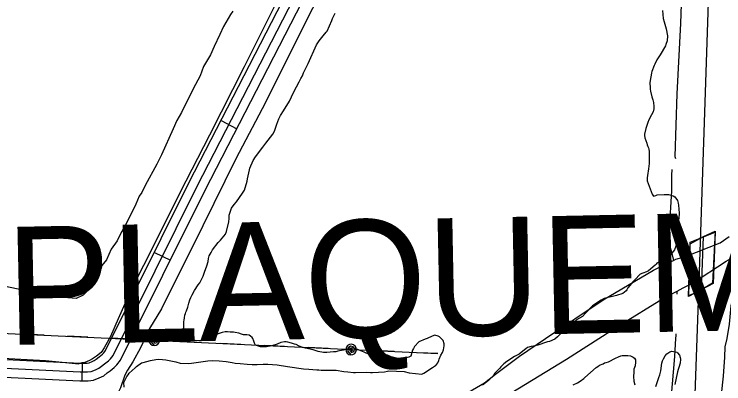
# Model space of a CAD drawing. Extents: x 3683402 to 3721514, y 487807 to 513565.
# Drawn here: x 3703895 to 3705098, y 506048 to 506674 of the extents above; entities that cross this region are included whole.
import ezdxf

# ---------------------------------------------------------------- set-up
doc = ezdxf.new("R2010")
doc.units = 0
for name, color, linetype in [('V-BRDG-OTLN', 7, 'Continuous'), ('V-ROAD-CNTR', 7, 'Continuous'), ('V-SITE-VEGE', 7, 'Continuous'), ('V-TOPO-GNAM-IDEN', 7, 'Continuous'), ('V-TOPO-SHOR', 7, 'Continuous'), ('V-UTIL-LINE', 7, 'Continuous')]:
    doc.layers.add(name, color=color, linetype=linetype)

msp = doc.modelspace()

# ---------------------------------------------------------------- linework, layer by layer
at = {"layer": 'V-BRDG-OTLN'}
msp.add_line((3705060.1, 506206.9), (3705063.2, 506297), dxfattribs=at)
for points in [[(3705040.5, 506287.7), (3705083.4, 506304.5), (3705079.9, 506217.8), (3705038, 506195.7)], [(3705078.8, 506218.1), (3705060.1, 506206.9), (3705038.7, 506196.4), (3705041, 506285), (3705063.2, 506297), (3705083.2, 506306.1)]]:
    msp.add_lwpolyline(points, close=True, dxfattribs=at)
at = {"layer": 'V-ROAD-CNTR'}
for p, q in [((3704245.6, 506493.6), (3704272.3, 506479.9)), ((3704132.8, 506270.3), (3704159.7, 506256.9)), ((3704010.1, 506082.8), (3704009.8, 506052.8))]:
    msp.add_line(p, q, dxfattribs=at)
for points in [[(3705031.4, 505524.3), (3705055.3, 506203.7), (3705088.8, 507201.8), (3705115.9, 507856.6)], [(3703461.3, 506109.4), (3704007, 506082.8), (3704014.4, 506082.7), (3704018.5, 506082.7), (3704022, 506083.2), (3704027.1, 506085.1), (3704030.7, 506086.8), (3704033.9, 506089.4), (3704039, 506093.4), (3704044.7, 506097.7), (3704046.9, 506100), (3704050, 506103.8), (3704191.8, 506389.1), (3704638.4, 507256.7), (3704651.6, 507274.7), (3704660.9, 507285.1), (3704669.8, 507291), (3704680.1, 507295.4), (3704688.5, 507297.6), (3704697.8, 507300.3), (3704712.3, 507301.8), (3704729.2, 507301.8), (3705092.3, 507289.5)], [(3703460.6, 506094.4), (3704006.6, 506067.8), (3704014.3, 506067.7), (3704019.5, 506067.7), (3704025.7, 506068.6), (3704033, 506071.3), (3704038.7, 506074.1), (3704043.2, 506077.6), (3704048.2, 506081.6), (3704054.6, 506086.4), (3704058.1, 506089.9), (3704062.7, 506095.6), (3704205.2, 506382.4), (3704651.2, 507248.8), (3704663.2, 507265.3), (3704670.8, 507273.6), (3704677, 507277.8), (3704685, 507281.2), (3704692.4, 507283.1), (3704700.7, 507285.5), (3704713.1, 507286.8), (3704728.9, 507286.8), (3705091.8, 507274.5)], [(3703459.8, 506079.4), (3704006.2, 506052.8), (3704014.2, 506052.7), (3704020.6, 506052.7), (3704029.5, 506054), (3704038.8, 506057.5), (3704046.8, 506061.3), (3704052.5, 506065.9), (3704057.4, 506069.7), (3704064.4, 506075), (3704069.2, 506079.8), (3704075.4, 506087.4), (3704218.6, 506375.6), (3704664, 507240.8), (3704674.9, 507255.8), (3704680.6, 507262.2), (3704684.2, 507264.5), (3704689.8, 507266.9), (3704696.4, 507268.6), (3704703.5, 507270.7), (3704713.9, 507271.8), (3704728.7, 507271.8), (3705091.3, 507259.5)]]:
    msp.add_lwpolyline(points, dxfattribs=at)
at = {"layer": 'V-SITE-VEGE'}
for points in [[(3704265.6, 506679.3), (3704261.6, 506673.3), (3704249.7, 506653.4), (3704243.8, 506639.4), (3704233.9, 506619.4), (3704227.9, 506605.4), (3704216, 506585.5), (3704210.1, 506569.5), (3704198.2, 506547.5), (3704178.4, 506507.6), (3704170.5, 506493.6), (3704164.5, 506479.6), (3704144.7, 506435.7), (3704136.8, 506419.7), (3704117, 506383.7), (3704111.1, 506371.7), (3704107.1, 506365.8), (3704101.2, 506351.8), (3704085.3, 506319.8), (3704075.4, 506301.8), (3704069.5, 506289.9), (3704059.5, 506275.9), (3704051.6, 506257.9), (3704043.7, 506247.9), (3704041.7, 506241.9), (3704033.8, 506225.9), (3704019.9, 506209.9), (3704017.9, 506203.9), (3704011.9, 506197.9), (3704000, 506191.9), (3703958.1, 506195.8), (3703938.1, 506199.7), (3703912.2, 506205.6), (3703866.3, 506215.4)], [(3704383.4, 506569.4), (3704385.6, 506574.8), (3704393.5, 506590.4), (3704407.6, 506621.9), (3704411.8, 506628.8), (3704418.6, 506637.6), (3704423.7, 506643.6), (3704425.2, 506645.2), (3704433.6, 506663.5), (3704434.7, 506666.6), (3704438.9, 506676)], [(3704994.1, 506680.3), (3704995.1, 506666.7), (3704996.9, 506660.9), (3704999.9, 506649.1), (3705002.4, 506637.3), (3705001.8, 506628.9), (3704999.6, 506622.8), (3704998.7, 506620.6), (3704990.1, 506605), (3704986.4, 506600), (3704984.4, 506596.7), (3704980.9, 506589.5), (3704979.5, 506587.1), (3704975.8, 506577), (3704975.2, 506574.8), (3704974.5, 506570.8), (3704973.4, 506565), (3704972.6, 506557.8), (3704973.1, 506549.4), (3704973.1, 506546.7), (3704973.6, 506543.8), (3704975.8, 506534), (3704977.4, 506529.1), (3704978.4, 506524.4), (3704979.1, 506517.8), (3704979.3, 506513.8), (3704978, 506508.8), (3704975.4, 506503.5), (3704970.7, 506495), (3704968.8, 506490.5), (3704965.7, 506480.3), (3704963.5, 506470.7), (3704963.5, 506468.4), (3704964.2, 506464.4), (3704967.2, 506455.5), (3704967.9, 506452.6), (3704968.8, 506450), (3704969.9, 506447.3), (3704970.8, 506445.1), (3704971.5, 506441.3), (3704971, 506420.8), (3704970.4, 506411.7), (3704968.4, 506400.7), (3704967.8, 506396.9), (3704968, 506391.4), (3704976.2, 506369.1), (3704978.4, 506365.6), (3704982.7, 506366.9), (3704985.1, 506367.8), (3704996.5, 506368.6), (3705004, 506368.6), (3705012.1, 506366.2), (3705014.5, 506364.7), (3705019.3, 506358), (3705020.6, 506353.8), (3705021.1, 506350.5), (3705022.1, 506336.7), (3705021.7, 506328.2), (3705019.9, 506320.4), (3705019.5, 506317.7), (3705019.6, 506303.9), (3705019, 506294.3), (3705017, 506282.5), (3705014, 506274.7), (3705007.6, 506266.2), (3705003.3, 506263.2), (3704996.9, 506259.2), (3704992.9, 506256.9), (3704988.9, 506254.5), (3704984.5, 506252), (3704982.9, 506250.6), (3704981.4, 506248.8), (3704974.3, 506242.3), (3704970.1, 506239.2), (3704966.5, 506237.4), (3704960.3, 506235.1), (3704956.1, 506233.1)], [(3704370.1, 506114.8), (3704365, 506116.7), (3704358.9, 506118), (3704356, 506118.5), (3704353.4, 506118.7), (3704346.9, 506117.3), (3704340.5, 506114.6), (3704331.8, 506111.9), (3704322.4, 506110.2), (3704312.4, 506110.2), (3704303.9, 506112.8), (3704302.1, 506116.6), (3704301.4, 506119.9), (3704299.6, 506124.1), (3704298.5, 506125.9), (3704295.8, 506128.4), (3704293.1, 506130.1), (3704289.1, 506130.5), (3704286.4, 506130.3), (3704283.8, 506130.5), (3704280.2, 506131.8), (3704275.5, 506133.4), (3704269.7, 506134.7), (3704266.8, 506135.1), (3704263.5, 506135.3), (3704260.8, 506135.3), (3704256.8, 506135.5), (3704252.8, 506135.4), (3704247.4, 506134.5), (3704241, 506132), (3704228.8, 506126.4), (3704225.6, 506125.3), (3704217.6, 506121.9), (3704215.6, 506121), (3704211, 506120.5), (3704208.1, 506120.5), (3704201.8, 506121.1), (3704197.1, 506122.6), (3704194, 506124.2), (3704187.5, 506128.8), (3704185.5, 506130.8), (3704182.6, 506133.9), (3704182.5, 506147.7), (3704182.7, 506153.3), (3704182.9, 506155.3), (3704183.8, 506159.5), (3704184.4, 506164), (3704185.3, 506166.7), (3704185.9, 506169.1), (3704186.8, 506171.1), (3704189.2, 506177.4), (3704190.8, 506184.1), (3704192.5, 506189.7), (3704194.5, 506194.1), (3704196.7, 506198.6), (3704200.4, 506205.5), (3704206.6, 506215.4), (3704209.7, 506218.5), (3704215.2, 506229.9), (3704217.4, 506236.8), (3704221.6, 506247.6), (3704223.5, 506254.9), (3704224.6, 506260.1), (3704225.7, 506264.5), (3704228.6, 506269.9), (3704231.4, 506274.6), (3704240.7, 506286.9), (3704243.4, 506289.6), (3704244.9, 506290.9), (3704253.3, 506301.4), (3704254.6, 506305.5), (3704258.8, 506322.2), (3704259.2, 506327.8), (3704259.4, 506333.6), (3704263.5, 506345.4), (3704267.9, 506351.4), (3704271.9, 506356.1), (3704282.1, 506370.7), (3704285.4, 506375.8), (3704290, 506390.8), (3704290.2, 506394.8), (3704293.7, 506410), (3704294.5, 506413.3), (3704300, 506426.1), (3704304.2, 506432.1), (3704316.6, 506448.4), (3704321.5, 506455.4), (3704333.4, 506470.6), (3704336, 506475.5), (3704339.3, 506484.2), (3704340, 506487.4), (3704343.3, 506496.5), (3704346.1, 506502.3), (3704351.2, 506510.2), (3704361.4, 506526.5), (3704365.1, 506534.1), (3704366.2, 506536.5), (3704373.7, 506551.1), (3704378.3, 506559.6), (3704381, 506564.9), (3704383.4, 506569.4)], [(3704956.1, 506233.1), (3704947, 506223.7), (3704944.1, 506221), (3704935, 506210), (3704933.7, 506207.1), (3704932.4, 506204.9), (3704926.9, 506200.4), (3704916, 506197), (3704909.1, 506195.6), (3704899.3, 506193.3), (3704895, 506191.9), (3704889.7, 506189.5), (3704882.2, 506184.5), (3704875.3, 506179.8), (3704863.3, 506167.2), (3704858, 506161.9), (3704848.2, 506155.8), (3704844.5, 506152.6), (3704842, 506150.4), (3704831.8, 506141.6), (3704828.5, 506138.9), (3704816.1, 506127.1), (3704811.5, 506123.2), (3704802.6, 506119.4), (3704799, 506118.9), (3704797, 506118), (3704782.5, 506113), (3704775.2, 506111.2), (3704771.4, 506110.8), (3704765, 506108.9), (3704762.1, 506106.9), (3704759.9, 506104.9), (3704750.8, 506097.7), (3704743.2, 506093.6), (3704738.6, 506090.9), (3704732.6, 506086.9), (3704729.9, 506085.3), (3704725, 506081.3), (3704719.7, 506076.3), (3704717.9, 506073.9), (3704709.8, 506065.6), (3704706.7, 506061.1), (3704698.9, 506053), (3704688.7, 506045)], [(3704139.6, 506089.1), (3704146.1, 506088.9), (3704152.3, 506088.3), (3704168.9, 506084.8), (3704176.4, 506082.8), (3704189.6, 506081.8), (3704195.8, 506082.5), (3704223.2, 506086.7), (3704230.3, 506087), (3704242.2, 506086.6), (3704254.2, 506085.1), (3704264.2, 506083.4), (3704269.8, 506082.7), (3704277.8, 506081.9), (3704289.6, 506081.1), (3704298.3, 506080.2), (3704306.8, 506080.1), (3704317.1, 506081), (3704325.1, 506081.1), (3704340.9, 506079.8), (3704358.5, 506077), (3704385.3, 506073.2), (3704394.6, 506072.6), (3704408, 506071.1), (3704411.1, 506071.3), (3704415.2, 506070.9), (3704426.3, 506070.5), (3704432.5, 506070.8), (3704437.9, 506070.8), (3704440.8, 506070.6), (3704453.7, 506068.5), (3704460.4, 506067.6), (3704470, 506066.6), (3704473.3, 506066.6), (3704492.5, 506067.4), (3704499.2, 506066.8), (3704502.5, 506066.6), (3704522.8, 506068), (3704527.7, 506069.2), (3704530.1, 506069.8), (3704556, 506068.2), (3704564.2, 506066.3), (3704585.7, 506063.9), (3704589.4, 506065.7), (3704603.9, 506075.2), (3704607.4, 506077.7), (3704609.4, 506078.8), (3704611.6, 506080.6), (3704613.2, 506083.3), (3704614.7, 506087.3), (3704615.4, 506089.5), (3704618.4, 506096), (3704620.9, 506100.5), (3704622.8, 506105.4), (3704623.9, 506112.1), (3704623.9, 506115.4), (3704622.3, 506120.8), (3704615.8, 506127.4), (3704613.8, 506128.5), (3704608.2, 506129.8), (3704603.5, 506128.4), (3704594.9, 506124.2), (3704591.8, 506123.2), (3704580.6, 506118.5), (3704573.6, 506110.7), (3704571.6, 506107.5), (3704570.3, 506104.4), (3704567.4, 506094.6), (3704564.1, 506092.8), (3704556.5, 506090.9), (3704550.7, 506090), (3704545.2, 506090.2), (3704534, 506093.5), (3704528, 506095.9), (3704523.7, 506097.2), (3704514.4, 506098.9), (3704508.8, 506098), (3704502.8, 506096.6), (3704499.4, 506096.8), (3704497.2, 506097.5), (3704491.4, 506099.7), (3704488.1, 506101.4), (3704479.6, 506104.7), (3704477.6, 506105.6), (3704468.8, 506108.2), (3704465.7, 506108), (3704461.9, 506107.3), (3704458.8, 506106.4), (3704452.6, 506104.8), (3704443.7, 506102.7), (3704440.1, 506102), (3704436.4, 506101.8), (3704425, 506100.4), (3704419, 506100.4), (3704410.1, 506102.5), (3704401.8, 506105.2), (3704388.6, 506108.2), (3704382.4, 506109.9), (3704377.9, 506111.5), (3704373, 506113.9), (3704370.1, 506114.8)], [(3704842.5, 506045.7), (3704849.8, 506049.3), (3704854.1, 506051.8), (3704860.5, 506056.7), (3704862.5, 506058.3), (3704881.3, 506075.4), (3704884, 506076.7), (3704887.3, 506079), (3704893.1, 506081.5), (3704895.8, 506083), (3704898.4, 506083.9), (3704902.4, 506084.8), (3704914.4, 506091.2), (3704919.5, 506093.4), (3704923.3, 506095.2), (3704925.3, 506095.7), (3704929.6, 506095.3), (3704935.1, 506095.5), (3704939.6, 506095.1), (3704944.3, 506092.7), (3704946.5, 506090.9), (3704947.9, 506088.2), (3704948.3, 506084.2), (3704947.7, 506078.2), (3704946.2, 506075.1), (3704945.5, 506072.6), (3704945.3, 506067.3), (3704944.7, 506059.9), (3704945.2, 506051.9), (3704947.2, 506045.7)], [(3704982.7, 506042.8), (3704984, 506048.1), (3704987.9, 506058.2), (3704989.2, 506062.7), (3704991, 506069.8), (3704992.7, 506082.7), (3704994, 506086.7), (3704995.5, 506089.6), (3704998.6, 506094.8), (3705001.5, 506098.2), (3705006.4, 506101.7), (3705009.7, 506102.9), (3705018, 506101.4), (3705019.5, 506100), (3705022.9, 506096.1), (3705023.8, 506092), (3705024.3, 506089.2), (3705023.9, 506082.7), (3705021.5, 506075.1), (3705020.6, 506071.8), (3705019.3, 506068), (3705014.8, 506046.1)], [(3704081.3, 506041.7), (3704080.8, 506049.5), (3704082.4, 506053.1), (3704085.9, 506060.2), (3704087.9, 506062.9), (3704090.1, 506065.6), (3704100.3, 506074.8), (3704102.5, 506077), (3704110.7, 506082.9), (3704113.8, 506083.6), (3704125.8, 506087.2), (3704135.2, 506088.6), (3704139.6, 506089.1)]]:
    msp.add_lwpolyline(points, dxfattribs=at)
at = {"layer": 'V-TOPO-SHOR'}
for p, q in [((3705014.7, 506432.7), (3705015.7, 506429.4)), ((3705018.9, 506199.6), (3705018.7, 506204.7)), ((3704004.5, 506081.5), (3704004.1, 506080.8))]:
    msp.add_line(p, q, dxfattribs=at)
for points in [[(3704738.7, 506033), (3704831.3, 506089.4), (3704920.3, 506146.1), (3704995.4, 506192.5), (3705018.7, 506204.7), (3705029, 506210), (3705044.9, 506217.9), (3705101.9, 506255.2), (3705109.5, 506259.7), (3705132.2, 506272.9), (3705207.1, 506319.3), (3705291.3, 506366.6), (3705377, 506420.4), (3705503.4, 506494.7), (3705615.1, 506560.5), (3705735.3, 506633.2), (3705833, 506693), (3705937.8, 506756.6), (3706059.6, 506831.6), (3706164.9, 506893.9), (3706277.1, 506964.2), (3706401, 507037.8), (3706532.2, 507114.8), (3706590.4, 507147.6)], [(3704564.8, 507135.8), (3704511.2, 507030.7), (3704445.8, 506902.8), (3704390.1, 506793.6), (3704338.6, 506692.2), (3704284.6, 506584.6), (3704225.8, 506468.9), (3704176, 506371.5), (3704136.6, 506292.9), (3704091.7, 506203.5), (3704071.4, 506157.7), (3704058.5, 506127.5), (3704047.5, 506108.7), (3704042.5, 506100.6), (3704034.5, 506094.3), (3704027.6, 506089.9), (3704022.5, 506086.9), (3704018.6, 506085.2), (3704014.7, 506083.8), (3704009.4, 506083.1), (3704004.5, 506081.5)], [(3704629.2, 507133.6), (3704592.9, 507060.1), (3704517.4, 506912), (3704457, 506793.1), (3704392.7, 506668.6), (3704321.2, 506524.4), (3704270.7, 506428.8), (3704214.9, 506315.5), (3704144.7, 506174.6), (3704124.6, 506141.2), (3704109.1, 506108.6), (3704096.1, 506084.8), (3704087, 506070.6), (3704082.4, 506062.3), (3704074.9, 506041), (3704066.9, 506023.5), (3704062, 506008.2)], [(3705045.1, 507031.2), (3705038.6, 506910.8), (3705028.4, 506774.4), (3705024.2, 506658.1), (3705018.3, 506538.8), (3705014.7, 506432.7)], [(3705009.6, 506410.7), (3705009.2, 506401), (3705009.3, 506374.7), (3705005.1, 506309)], [(3705005.1, 506309), (3705005.4, 506289.1), (3705007.1, 506278.1), (3705008.3, 506273), (3705012.3, 506256.8)], [(3704644.6, 506021.4), (3704691.9, 506049.3), (3704710.9, 506063.7), (3704751.7, 506094.4), (3704795.3, 506124.6), (3704893.5, 506190.1), (3704978.6, 506240.4), (3704997.5, 506249.9), (3705012.3, 506256.8), (3705016.3, 506258.6), (3705032.6, 506263.3), (3705091.4, 506286.7), (3705107, 506297.1)], [(3705077.4, 505580.1), (3705083.3, 505681.6), (3705084.2, 505734), (3705087.2, 505799.4), (3705089.4, 505858.7), (3705089.5, 505892.3), (3705090.3, 505914.3), (3705089.6, 505931.3), (3705091.1, 505945.3), (3705091.2, 505964), (3705090.9, 505979.1), (3705090, 505994.3), (3705093.6, 506029.3), (3705097.4, 506060.3), (3705099.8, 506092.7), (3705099.9, 506110.2), (3705103.3, 506124.2), (3705107.2, 506148.4), (3705110.5, 506179.9), (3705113.7, 506195.2), (3705114.2, 506203.7), (3705114.8, 506217.5), (3705111.8, 506246.4), (3705109.5, 506259.7)], [(3705008.6, 506020.7), (3705014.7, 506094), (3705016.7, 506124.7), (3705017, 506129), (3705017, 506132.1)], [(3703526.4, 506111.6), (3703670.4, 506100.2), (3703804.7, 506094.8), (3703812.6, 506094.4), (3703948, 506087.1), (3704004.5, 506081.5)]]:
    msp.add_lwpolyline(points, dxfattribs=at)
at = {"layer": 'V-UTIL-LINE'}
for points in [[(3699011.5, 506354.4), (3700605, 506279.5), (3702546.3, 506196), (3703544.2, 506148.9), (3704612.9, 506098.7)], [(3703945.7, 506130.1), (3703911.7, 506131.7)], [(3704132.5, 506121.3), (3704134, 506118.8), (3704134.9, 506121), (3704133.4, 506123.3), (3704130.5, 506123.1), (3704130.1, 506119.7), (3704133.2, 506116.2), (3704137.2, 506117.7), (3704138.7, 506122.4), (3704135.8, 506125.9), (3704131.5, 506127.1), (3704127.6, 506124.2), (3704127, 506118.7), (3704132, 506112.3), (3704135.5, 506112.8), (3704138.5, 506114.6), (3704140.6, 506117.4), (3704141.5, 506120.8), (3704140.9, 506124.3), (3704139.1, 506127.3), (3704136.3, 506129.4), (3704132.9, 506130.3), (3704129.4, 506129.7), (3704126.4, 506127.9), (3704124.3, 506125.1), (3704123.5, 506121.7), (3704124, 506118.2), (3704125.8, 506115.2), (3704128.6, 506113.1), (3704132, 506112.3)], [(3704019.6, 506126.6), (3703985.6, 506128.2)], [(3704093.5, 506123.1), (3704059.6, 506124.7)], [(3704205.4, 506117.8), (3704171.4, 506119.4)], [(3704279.3, 506114.4), (3704245.3, 506116)], [(3704353.2, 506110.9), (3704319.3, 506112.5)], [(3704427.1, 506107.4), (3704393.2, 506109)], [(3704466.1, 506105.6), (3704467.6, 506103.1), (3704468.5, 506105.3), (3704467, 506107.6), (3704464.1, 506107.4), (3704463.8, 506104), (3704466.9, 506100.5), (3704470.8, 506102.1), (3704472.3, 506106.7), (3704469.4, 506110.2), (3704465.1, 506111.4), (3704461.2, 506108.5), (3704460.7, 506103), (3704465.7, 506096.6), (3704469.2, 506097.1), (3704472.2, 506098.9), (3704474.2, 506101.8), (3704475.1, 506105.2), (3704474.6, 506108.6), (3704472.8, 506111.6), (3704469.9, 506113.7), (3704466.5, 506114.6), (3704463.1, 506114), (3704460, 506112.2), (3704458, 506109.4), (3704457.1, 506106), (3704457.6, 506102.5), (3704459.4, 506099.5), (3704462.3, 506097.4), (3704465.7, 506096.6)], [(3704539, 506102.2), (3704505.1, 506103.8)], [(3704612.9, 506098.7), (3704579, 506100.3)]]:
    msp.add_lwpolyline(points, dxfattribs=at)

# ---------------------------------------------------------------- texts
at = {"layer": 'V-TOPO-GNAM-IDEN'}
msp.add_text('PLAQUEMINES', height=200, rotation=1.1486, dxfattribs=at).set_placement((3703882.6, 506113.2))

doc.saveas('drawing.dxf')
